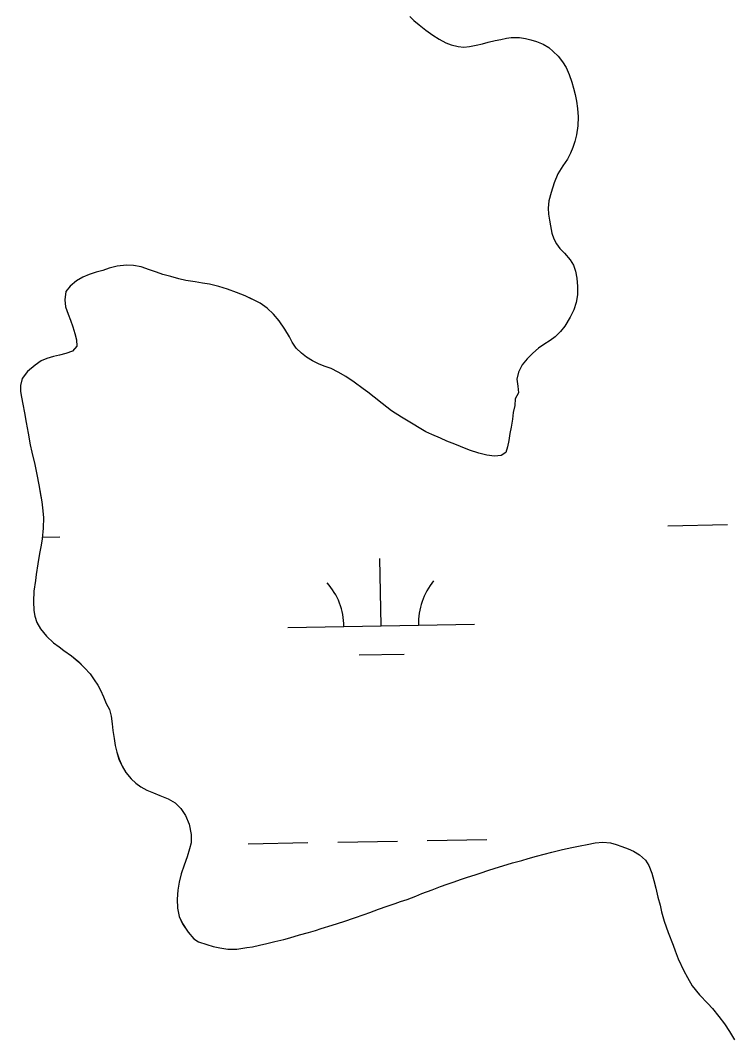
# Model space of a CAD drawing. Extents: x 3925854 to 3964121, y 224593 to 250589.
# Drawn here: x 3940026 to 3940409, y 245992 to 246537 of the extents above; entities that cross this region are included whole.
import ezdxf

# ---------------------------------------------------------------- set-up
doc = ezdxf.new("R2010")
doc.units = 0
doc.layers.add('V-TOPO-SHOR', color=7, linetype='Continuous')
doc.layers.add('V-WETL-SWMP', color=7, linetype='Continuous')

msp = doc.modelspace()

# ---------------------------------------------------------------- linework, layer by layer
at = {"layer": 'V-TOPO-SHOR'}
for points in [[(3940234.561, 246538.896), (3940236.722, 246536.762), (3940239.419, 246534.366), (3940243.103, 246531.525), (3940246.788, 246528.777), (3940250.29, 246526.651), (3940253.79, 246524.796), (3940256.571, 246523.651), (3940260.421, 246522.69), (3940263.465, 246522.44), (3940266.504, 246522.729), (3940269.985, 246523.555), (3940273.381, 246524.204), (3940276.416, 246525.027), (3940280.256, 246525.945), (3940283.293, 246526.59), (3940286.24, 246527.235), (3940288.833, 246527.519), (3940293.306, 246527.636), (3940296.437, 246527.12), (3940299.395, 246526.334), (3940302.44, 246525.457), (3940306.028, 246524.05), (3940308.902, 246522.279), (3940311.24, 246520.147), (3940313.94, 246517.57), (3940316.285, 246514.543), (3940318.269, 246511.516), (3940319.813, 246507.769), (3940321.269, 246503.752), (3940322.275, 246500.449), (3940323.19, 246497.148), (3940323.84, 246493.484), (3940324.401, 246489.552), (3940324.696, 246485.171), (3940324.458, 246480.34), (3940323.862, 246475.506), (3940322.992, 246471.834), (3940321.937, 246468.607), (3940320.614, 246465.647), (3940318.937, 246462.506), (3940316.545, 246458.823)], [(3940316.545, 246458.823), (3940313.888, 246454.514), (3940311.861, 246449.761), (3940310.194, 246444.653), (3940309.059, 246440.084), (3940308.635, 246436.146), (3940308.836, 246433.017), (3940309.303, 246429.711), (3940309.86, 246426.674), (3940310.597, 246422.832), (3940311.691, 246419.799), (3940313.051, 246417.034), (3940314.853, 246414.63), (3940317.374, 246412.051), (3940320.348, 246408.584), (3940322.154, 246405.643), (3940323.248, 246402.43), (3940323.987, 246398.678), (3940324.372, 246394.297), (3940324.401, 246389.826), (3940323.711, 246385.708), (3940322.304, 246381.851), (3940320.36, 246377.905), (3940317.53, 246372.967), (3940315.312, 246370.182), (3940312.467, 246367.3), (3940309.618, 246365.316), (3940306.233, 246363.147), (3940303.472, 246361.253), (3940300.447, 246358.639), (3940297.425, 246355.58), (3940294.674, 246352.254), (3940292.731, 246348.395), (3940291.858, 246344.721), (3940292.329, 246340.969), (3940292.798, 246337.393), (3940290.941, 246334.162), (3940290.695, 246330.584), (3940289.915, 246326.731), (3940289.491, 246323.152), (3940288.8, 246318.945), (3940288.106, 246315.629), (3940287.504, 246311.781), (3940286.9, 246308.377), (3940286.023, 246305.332), (3940283.441, 246303.796), (3940279.865, 246303.503), (3940275.837, 246304.015), (3940271.536, 246305.062), (3940266.518, 246306.641), (3940261.677, 246308.578), (3940258.627, 246309.811), (3940254.324, 246311.482), (3940250.914, 246312.981), (3940246.251, 246315.011), (3940243.114, 246316.422), (3940240.418, 246318.103), (3940235.393, 246321.024), (3940230.004, 246324.21), (3940224.706, 246327.665), (3940219.672, 246331.659), (3940215.359, 246335.03), (3940212.033, 246337.602), (3940209.426, 246339.554), (3940204.755, 246343.101), (3940200.173, 246346.114), (3940196.135, 246348.416), (3940192.276, 246350.269), (3940188.602, 246351.586), (3940185.553, 246352.909), (3940182.323, 246354.41), (3940179.091, 246356.358), (3940176.394, 246358.576), (3940173.604, 246361.33), (3940171.528, 246364.45), (3940169.99, 246367.3), (3940167.549, 246371.4), (3940164.569, 246375.855), (3940161.415, 246379.5), (3940157.997, 246382.699), (3940154.312, 246385.269), (3940150.366, 246387.213), (3940146.239, 246389.245), (3940141.578, 246391.004), (3940136.734, 246392.851), (3940132.165, 246394.254), (3940127.15, 246395.475), (3940123.478, 246395.989), (3940119.449, 246396.769), (3940114.436, 246397.451), (3940110.674, 246398.411), (3940106.373, 246399.548), (3940102.16, 246400.775), (3940098.666, 246402.004), (3940095.08, 246403.232), (3940090.509, 246404.725), (3940086.39, 246405.594), (3940082.722, 246405.659), (3940077.717, 246405.092), (3940073.431, 246403.992), (3940069.949, 246402.897)], [(3940069.949, 246402.897), (3940066.377, 246401.979), (3940062.63, 246400.703), (3940059.328, 246399.341), (3940055.853, 246397.263), (3940052.562, 246394.469), (3940050.165, 246391.504), (3940049.565, 246387.207), (3940050.036, 246383.363), (3940051.402, 246379.527), (3940052.676, 246376.226), (3940053.95, 246372.744), (3940055.046, 246369.084), (3940055.961, 246365.691), (3940055.984, 246362.293), (3940053.764, 246359.596), (3940050.106, 246358.32), (3940046.712, 246357.494), (3940043.585, 246356.759), (3940040.015, 246355.664), (3940036.892, 246354.392), (3940033.687, 246352.135), (3940029.593, 246348.801), (3940026.757, 246344.936), (3940025.794, 246341.262), (3940025.905, 246338.045), (3940026.372, 246335.005), (3940027.109, 246331.253), (3940027.945, 246326.609), (3940028.87, 246321.427), (3940029.98, 246315.709), (3940031.092, 246309.457), (3940031.922, 246305.526), (3940033.484, 246299.006), (3940034.59, 246293.646), (3940035.698, 246288.108), (3940036.442, 246283.82), (3940037.275, 246278.995), (3940037.744, 246275.779), (3940038.135, 246270.504), (3940037.99, 246264.868), (3940037.4, 246259.139), (3940036.886, 246255.738), (3940036.108, 246251.351), (3940035.25, 246245.801), (3940034.302, 246240.07), (3940033.874, 246236.759), (3940033.103, 246231.209), (3940032.782, 246225.571), (3940032.991, 246220.743), (3940033.548, 246217.704), (3940034.551, 246214.403), (3940036.63, 246211.017), (3940039.874, 246207.102), (3940043.475, 246203.546), (3940046.53, 246201.24), (3940049.135, 246199.379), (3940053.178, 246196.452), (3940057.045, 246193.257), (3940060.194, 246190.146), (3940063.166, 246186.945), (3940065.423, 246183.65), (3940067.229, 246180.799), (3940068.677, 246178.034), (3940070.31, 246174.469), (3940071.854, 246170.899), (3940073.484, 246167.69), (3940074.399, 246164.118), (3940075.051, 246160.098), (3940075.432, 246156.612), (3940075.995, 246152.322), (3940076.644, 246148.482), (3940077.471, 246144.908), (3940078.657, 246141.248), (3940080.291, 246137.502), (3940082.37, 246134.027), (3940085.164, 246130.556), (3940087.593, 246128.336), (3940090.38, 246126.296), (3940093.519, 246124.616), (3940097.108, 246123.117), (3940100.604, 246121.798), (3940105.087, 246119.949), (3940108.767, 246117.825), (3940111.827, 246114.802), (3940114.356, 246110.973), (3940116.172, 246106.422), (3940117.371, 246100.796), (3940117.309, 246096.413), (3940116.525, 246093.188), (3940115.12, 246088.887), (3940113.629, 246084.406), (3940112.048, 246079.833), (3940110.821, 246075.354), (3940110.135, 246070.967), (3940109.807, 246066.224), (3940109.926, 246061.395), (3940110.848, 246057.018), (3940112.75, 246053.094), (3940115.642, 246048.552), (3940118.706, 246044.904)], [(3940118.706, 246044.904), (3940121.309, 246043.401), (3940125.702, 246041.908), (3940129.106, 246040.855), (3940132.778, 246040.073), (3940136.896, 246039.473), (3940141.815, 246039.413), (3940147.087, 246040.251), (3940150.214, 246040.718), (3940153.966, 246041.638), (3940157.896, 246042.467), (3940162.183, 246043.479), (3940167.006, 246044.671), (3940170.129, 246045.584), (3940175.396, 246047.048), (3940180.22, 246048.33), (3940183.879, 246049.516), (3940186.914, 246050.43), (3940192.895, 246052.256), (3940199.143, 246054.264), (3940204.855, 246056.266), (3940210.03, 246058.087), (3940213.065, 246059.091), (3940217.794, 246060.819), (3940222.437, 246062.46), (3940226.629, 246063.918), (3940229.574, 246065.007), (3940233.056, 246066.103), (3940237.697, 246067.832), (3940240.996, 246069.193), (3940246.44, 246071.196), (3940250.99, 246072.925), (3940254.472, 246074.199), (3940258.22, 246075.563), (3940261.699, 246076.658), (3940265.359, 246077.934), (3940269.465, 246079.3), (3940272.769, 246080.396), (3940276.338, 246081.492), (3940280.176, 246082.768), (3940284.371, 246084.136), (3940289.55, 246085.688), (3940294.459, 246086.97), (3940297.853, 246088.066), (3940302.317, 246089.256), (3940306.514, 246090.265), (3940310.622, 246091.365), (3940316.338, 246092.743), (3940321.249, 246093.847), (3940325.716, 246094.771), (3940329.468, 246095.508), (3940333.754, 246096.34), (3940337.866, 246096.813), (3940342.075, 246096.303), (3940345.03, 246095.516), (3940348.078, 246094.464), (3940351.574, 246093.143), (3940354.445, 246091.91), (3940357.496, 246089.96), (3940360.734, 246087.029), (3940362.543, 246084.269), (3940364.177, 246080.074), (3940365.275, 246076.234), (3940366.284, 246072.038), (3940367.388, 246067.215), (3940368.578, 246062.929), (3940369.318, 246059.357), (3940370.778, 246054.446), (3940372.963, 246048.378), (3940375.601, 246041.509), (3940376.602, 246038.473), (3940378.329, 246034.279), (3940381.321, 246027.859), (3940383.221, 246024.203), (3940385.843, 246019.839), (3940389.72, 246015.032), (3940394.131, 246010.41), (3940396.652, 246007.741), (3940400.167, 246003.471), (3940403.054, 245999.463), (3940405.854, 245995.277), (3940408.563, 245990.913)]]:
    msp.add_lwpolyline(points, dxfattribs=at)
at = {"layer": 'V-WETL-SWMP'}
for p, q in [((3940236.721, 246536.763), (3940239.419, 246534.365)), ((3940239.419, 246534.365), (3940243.104, 246531.526)), ((3940243.104, 246531.526), (3940246.788, 246528.776)), ((3940246.788, 246528.776), (3940250.29, 246526.652)), ((3940250.29, 246526.652), (3940253.79, 246524.795)), ((3940273.381, 246524.203), (3940276.417, 246525.027)), ((3940276.417, 246525.027), (3940280.257, 246525.945)), ((3940280.257, 246525.945), (3940283.294, 246526.59)), ((3940283.294, 246526.59), (3940286.241, 246527.235)), ((3940286.241, 246527.235), (3940288.833, 246527.52)), ((3940288.833, 246527.52), (3940293.305, 246527.637)), ((3940293.305, 246527.637), (3940296.438, 246527.12)), ((3940296.438, 246527.12), (3940299.395, 246526.334)), ((3940299.395, 246526.334), (3940302.441, 246525.458)), ((3940302.441, 246525.458), (3940306.028, 246524.05)), ((3940253.79, 246524.795), (3940256.57, 246523.65)), ((3940256.57, 246523.65), (3940260.422, 246522.69)), ((3940260.422, 246522.69), (3940263.464, 246522.441)), ((3940263.464, 246522.441), (3940266.503, 246522.729)), ((3940266.503, 246522.729), (3940269.986, 246523.555)), ((3940269.986, 246523.555), (3940273.381, 246524.203)), ((3940306.028, 246524.05), (3940308.901, 246522.279)), ((3940308.901, 246522.279), (3940311.24, 246520.147)), ((3940311.24, 246520.147), (3940313.939, 246517.57)), ((3940313.939, 246517.57), (3940316.284, 246514.544)), ((3940316.284, 246514.544), (3940318.27, 246511.516)), ((3940318.27, 246511.516), (3940319.814, 246507.769)), ((3940319.814, 246507.769), (3940321.27, 246503.753)), ((3940321.27, 246503.753), (3940322.275, 246500.45)), ((3940322.275, 246500.45), (3940323.19, 246497.147)), ((3940323.19, 246497.147), (3940323.839, 246493.484)), ((3940323.839, 246493.484), (3940324.401, 246489.552)), ((3940324.401, 246489.552), (3940324.696, 246485.171)), ((3940324.696, 246485.171), (3940324.458, 246480.34)), ((3940324.458, 246480.34), (3940323.863, 246475.506)), ((3940322.991, 246471.834), (3940321.938, 246468.607)), ((3940323.863, 246475.506), (3940322.991, 246471.834)), ((3940320.615, 246465.647), (3940318.936, 246462.506)), ((3940321.938, 246468.607), (3940320.615, 246465.647)), ((3940318.936, 246462.506), (3940316.544, 246458.824)), ((3940313.888, 246454.515), (3940311.86, 246449.761)), ((3940316.544, 246458.824), (3940313.888, 246454.515)), ((3940311.86, 246449.761), (3940310.193, 246444.653)), ((3940310.193, 246444.653), (3940309.059, 246440.084)), ((3940309.059, 246440.084), (3940308.636, 246436.146)), ((3940308.636, 246436.146), (3940308.835, 246433.017)), ((3940308.835, 246433.017), (3940309.303, 246429.711)), ((3940309.303, 246429.711), (3940309.859, 246426.673)), ((3940309.859, 246426.673), (3940310.598, 246422.832)), ((3940310.598, 246422.832), (3940311.691, 246419.798)), ((3940311.691, 246419.798), (3940313.05, 246417.034)), ((3940313.05, 246417.034), (3940314.853, 246414.63)), ((3940314.853, 246414.63), (3940317.374, 246412.052)), ((3940317.374, 246412.052), (3940320.347, 246408.583)), ((3940077.717, 246405.092), (3940073.431, 246403.992)), ((3940082.722, 246405.66), (3940077.717, 246405.092)), ((3940086.39, 246405.594), (3940082.722, 246405.66)), ((3940090.509, 246404.725), (3940086.39, 246405.594)), ((3940320.347, 246408.583), (3940322.155, 246405.642)), ((3940322.155, 246405.642), (3940323.248, 246402.429)), ((3940062.629, 246400.704), (3940059.328, 246399.342)), ((3940066.378, 246401.98), (3940062.629, 246400.704)), ((3940069.95, 246402.897), (3940066.378, 246401.98)), ((3940073.431, 246403.992), (3940069.95, 246402.897)), ((3940095.08, 246403.233), (3940090.509, 246404.725)), ((3940098.666, 246402.004), (3940095.08, 246403.233)), ((3940102.161, 246400.774), (3940098.666, 246402.004)), ((3940106.373, 246399.548), (3940102.161, 246400.774)), ((3940110.673, 246398.412), (3940106.373, 246399.548)), ((3940323.248, 246402.429), (3940323.987, 246398.678)), ((3940052.562, 246394.47), (3940050.165, 246391.503)), ((3940055.853, 246397.263), (3940052.562, 246394.47)), ((3940059.328, 246399.342), (3940055.853, 246397.263)), ((3940114.436, 246397.452), (3940110.673, 246398.412)), ((3940119.449, 246396.768), (3940114.436, 246397.452)), ((3940123.478, 246395.988), (3940119.449, 246396.768)), ((3940127.149, 246395.474), (3940123.478, 246395.988)), ((3940132.165, 246394.254), (3940127.149, 246395.474)), ((3940136.735, 246392.851), (3940132.165, 246394.254)), ((3940323.987, 246398.678), (3940324.372, 246394.297)), ((3940324.372, 246394.297), (3940324.4, 246389.826)), ((3940050.165, 246391.503), (3940049.566, 246387.206)), ((3940141.577, 246391.004), (3940136.735, 246392.851)), ((3940146.239, 246389.244), (3940141.577, 246391.004)), ((3940154.313, 246385.27), (3940146.239, 246389.244)), ((3940324.4, 246389.826), (3940323.711, 246385.707)), ((3940049.566, 246387.206), (3940050.037, 246383.363)), ((3940050.037, 246383.363), (3940051.403, 246379.526)), ((3940157.996, 246382.699), (3940154.313, 246385.27)), ((3940323.711, 246385.707), (3940322.304, 246381.852)), ((3940051.403, 246379.526), (3940052.676, 246376.225)), ((3940161.415, 246379.501), (3940157.996, 246382.699)), ((3940164.568, 246375.854), (3940161.415, 246379.501)), ((3940320.361, 246377.905), (3940317.53, 246372.968)), ((3940322.304, 246381.852), (3940320.361, 246377.905)), ((3940052.676, 246376.225), (3940053.95, 246372.744)), ((3940053.95, 246372.744), (3940055.046, 246369.084)), ((3940167.548, 246371.4), (3940164.568, 246375.854)), ((3940317.53, 246372.968), (3940315.311, 246370.181)), ((3940055.046, 246369.084), (3940055.962, 246365.691)), ((3940169.989, 246367.301), (3940167.548, 246371.4)), ((3940171.527, 246364.449), (3940169.989, 246367.301)), ((3940312.467, 246367.301), (3940309.618, 246365.316)), ((3940315.311, 246370.181), (3940312.467, 246367.301)), ((3940055.983, 246362.293), (3940053.764, 246359.595)), ((3940055.962, 246365.691), (3940055.983, 246362.293)), ((3940173.604, 246361.331), (3940171.527, 246364.449)), ((3940176.394, 246358.576), (3940173.604, 246361.331)), ((3940306.233, 246363.148), (3940303.472, 246361.252)), ((3940309.618, 246365.316), (3940306.233, 246363.148)), ((3940043.586, 246356.759), (3940040.015, 246355.663)), ((3940046.712, 246357.494), (3940043.586, 246356.759)), ((3940050.105, 246358.32), (3940046.712, 246357.494)), ((3940053.764, 246359.595), (3940050.105, 246358.32)), ((3940179.091, 246356.357), (3940176.394, 246358.576)), ((3940182.323, 246354.41), (3940179.091, 246356.357)), ((3940300.447, 246358.639), (3940297.425, 246355.579)), ((3940303.472, 246361.252), (3940300.447, 246358.639)), ((3940033.687, 246352.135), (3940029.594, 246348.8)), ((3940036.893, 246354.391), (3940033.687, 246352.135)), ((3940040.015, 246355.663), (3940036.893, 246354.391)), ((3940185.552, 246352.91), (3940182.323, 246354.41)), ((3940188.601, 246351.587), (3940185.552, 246352.91)), ((3940192.277, 246350.269), (3940188.601, 246351.587)), ((3940294.674, 246352.253), (3940292.73, 246348.395)), ((3940297.425, 246355.579), (3940294.674, 246352.253)), ((3940026.756, 246344.937), (3940025.795, 246341.263)), ((3940029.594, 246348.8), (3940026.756, 246344.937)), ((3940196.134, 246348.415), (3940192.277, 246350.269)), ((3940200.174, 246346.114), (3940196.134, 246348.415)), ((3940204.754, 246343.102), (3940200.174, 246346.114)), ((3940292.73, 246348.395), (3940291.859, 246344.722)), ((3940025.795, 246341.263), (3940025.905, 246338.044)), ((3940209.427, 246339.554), (3940204.754, 246343.102)), ((3940212.033, 246337.603), (3940209.427, 246339.554)), ((3940291.859, 246344.722), (3940292.33, 246340.969)), ((3940292.33, 246340.969), (3940292.799, 246337.394)), ((3940025.905, 246338.044), (3940026.371, 246335.006)), ((3940026.371, 246335.006), (3940027.11, 246331.254)), ((3940215.359, 246335.03), (3940212.033, 246337.603)), ((3940219.673, 246331.658), (3940215.359, 246335.03)), ((3940290.941, 246334.162), (3940290.695, 246330.583)), ((3940292.799, 246337.394), (3940290.941, 246334.162)), ((3940027.11, 246331.254), (3940027.944, 246326.609)), ((3940224.707, 246327.665), (3940219.673, 246331.658)), ((3940290.695, 246330.583), (3940289.915, 246326.732)), ((3940027.944, 246326.609), (3940028.871, 246321.427)), ((3940230.005, 246324.21), (3940224.707, 246327.665)), ((3940235.392, 246321.024), (3940230.005, 246324.21)), ((3940289.49, 246323.152), (3940288.801, 246318.944)), ((3940289.915, 246326.732), (3940289.49, 246323.152)), ((3940028.871, 246321.427), (3940029.98, 246315.71)), ((3940240.419, 246318.104), (3940235.392, 246321.024)), ((3940243.113, 246316.421), (3940240.419, 246318.104)), ((3940288.801, 246318.944), (3940288.106, 246315.63)), ((3940029.98, 246315.71), (3940031.093, 246309.456)), ((3940246.252, 246315.01), (3940243.113, 246316.421)), ((3940250.915, 246312.982), (3940246.252, 246315.01)), ((3940254.324, 246311.483), (3940250.915, 246312.982)), ((3940288.106, 246315.63), (3940287.504, 246311.781)), ((3940031.093, 246309.456), (3940031.922, 246305.526)), ((3940258.627, 246309.811), (3940254.324, 246311.483)), ((3940261.676, 246308.578), (3940258.627, 246309.811)), ((3940266.518, 246306.64), (3940261.676, 246308.578)), ((3940286.899, 246308.378), (3940286.024, 246305.332)), ((3940287.504, 246311.781), (3940286.899, 246308.378)), ((3940031.922, 246305.526), (3940033.484, 246299.006)), ((3940271.536, 246305.062), (3940266.518, 246306.64)), ((3940275.836, 246304.016), (3940271.536, 246305.062)), ((3940279.864, 246303.504), (3940275.836, 246304.016)), ((3940283.44, 246303.795), (3940279.864, 246303.504)), ((3940286.024, 246305.332), (3940283.44, 246303.795)), ((3940033.484, 246299.006), (3940034.591, 246293.647)), ((3940034.591, 246293.647), (3940035.699, 246288.109)), ((3940035.699, 246288.109), (3940037.276, 246278.995)), ((3940037.276, 246278.995), (3940037.744, 246275.779)), ((3940037.744, 246275.779), (3940038.135, 246270.504)), ((3940038.135, 246270.504), (3940037.991, 246264.868)), ((3940037.991, 246264.868), (3940037.401, 246259.14)), ((3940372.796, 246266.179), (3940404.79, 246266.76)), ((3940037.401, 246259.14), (3940036.886, 246255.738)), ((3940037.498, 246260.082), (3940046.941, 246260.254)), ((3940036.886, 246255.738), (3940036.108, 246251.351)), ((3940036.108, 246251.351), (3940035.249, 246245.8)), ((3940219.152, 246212.635), (3940218.497, 246248.629)), ((3940035.249, 246245.8), (3940034.301, 246240.07)), ((3940033.874, 246236.758), (3940033.104, 246231.208)), ((3940034.301, 246240.07), (3940033.874, 246236.758)), ((3940033.104, 246231.208), (3940032.782, 246225.571)), ((3940032.782, 246225.571), (3940032.991, 246220.743)), ((3940032.991, 246220.743), (3940033.547, 246217.705)), ((3940033.547, 246217.705), (3940034.551, 246214.402)), ((3940034.551, 246214.402), (3940036.63, 246211.017)), ((3940036.63, 246211.017), (3940039.874, 246207.102)), ((3940169.16, 246211.726), (3940269.143, 246213.544)), ((3940039.874, 246207.102), (3940043.474, 246203.547)), ((3940043.474, 246203.547), (3940046.53, 246201.24)), ((3940046.53, 246201.24), (3940049.135, 246199.378)), ((3940049.135, 246199.378), (3940053.178, 246196.452)), ((3940053.178, 246196.452), (3940057.044, 246193.257)), ((3940057.044, 246193.257), (3940060.194, 246190.146)), ((3940207.434, 246196.988), (3940231.43, 246197.424)), ((3940060.194, 246190.146), (3940063.166, 246186.945)), ((3940063.166, 246186.945), (3940065.423, 246183.65)), ((3940065.423, 246183.65), (3940067.229, 246180.799)), ((3940067.229, 246180.799), (3940068.678, 246178.035)), ((3940068.678, 246178.035), (3940070.31, 246174.468)), ((3940070.31, 246174.468), (3940071.853, 246170.9)), ((3940071.853, 246170.9), (3940073.483, 246167.69)), ((3940073.483, 246167.69), (3940074.4, 246164.119)), ((3940074.4, 246164.119), (3940075.051, 246160.098)), ((3940075.051, 246160.098), (3940075.431, 246156.612)), ((3940075.431, 246156.612), (3940075.994, 246152.322)), ((3940075.994, 246152.322), (3940076.644, 246148.481)), ((3940076.644, 246148.481), (3940077.472, 246144.908)), ((3940077.472, 246144.908), (3940078.658, 246141.248)), ((3940078.658, 246141.248), (3940080.291, 246137.502)), ((3940080.291, 246137.502), (3940082.37, 246134.027)), ((3940082.37, 246134.027), (3940085.164, 246130.556)), ((3940085.164, 246130.556), (3940087.593, 246128.336)), ((3940087.593, 246128.336), (3940090.379, 246126.296)), ((3940090.379, 246126.296), (3940093.52, 246124.616)), ((3940093.52, 246124.616), (3940097.107, 246123.118)), ((3940097.107, 246123.118), (3940100.603, 246121.799)), ((3940100.603, 246121.799), (3940105.087, 246119.949)), ((3940105.087, 246119.949), (3940108.767, 246117.825)), ((3940108.767, 246117.825), (3940111.827, 246114.803)), ((3940111.827, 246114.803), (3940114.355, 246110.973)), ((3940114.355, 246110.973), (3940116.173, 246106.423)), ((3940116.173, 246106.423), (3940117.371, 246100.796)), ((3940117.371, 246100.796), (3940117.309, 246096.413)), ((3940117.309, 246096.413), (3940116.524, 246093.188)), ((3940147.854, 246095.887), (3940179.849, 246096.469)), ((3940195.846, 246096.76), (3940227.841, 246097.342)), ((3940243.838, 246097.632), (3940275.833, 246098.214)), ((3940321.249, 246093.847), (3940325.716, 246094.77)), ((3940325.716, 246094.77), (3940329.468, 246095.509)), ((3940329.468, 246095.509), (3940333.755, 246096.34)), ((3940333.755, 246096.34), (3940337.867, 246096.813)), ((3940337.867, 246096.813), (3940342.074, 246096.303)), ((3940342.074, 246096.303), (3940345.03, 246095.517)), ((3940345.03, 246095.517), (3940348.078, 246094.463)), ((3940348.078, 246094.463), (3940351.574, 246093.143)), ((3940115.12, 246088.886), (3940113.628, 246084.405)), ((3940116.524, 246093.188), (3940115.12, 246088.886)), ((3940297.852, 246088.065), (3940302.317, 246089.256)), ((3940302.317, 246089.256), (3940306.514, 246090.266)), ((3940306.514, 246090.266), (3940310.622, 246091.365)), ((3940310.622, 246091.365), (3940316.337, 246092.743)), ((3940316.337, 246092.743), (3940321.249, 246093.847)), ((3940351.574, 246093.143), (3940354.444, 246091.909)), ((3940354.444, 246091.909), (3940357.497, 246089.96)), ((3940357.497, 246089.96), (3940360.735, 246087.029)), ((3940113.628, 246084.405), (3940112.047, 246079.833)), ((3940280.176, 246082.767), (3940284.371, 246084.135)), ((3940284.371, 246084.135), (3940289.549, 246085.688)), ((3940289.549, 246085.688), (3940294.46, 246086.971)), ((3940294.46, 246086.971), (3940297.852, 246088.065)), ((3940360.735, 246087.029), (3940362.542, 246084.268)), ((3940362.542, 246084.268), (3940364.178, 246080.074)), ((3940112.047, 246079.833), (3940110.822, 246075.354)), ((3940261.7, 246076.659), (3940265.36, 246077.934)), ((3940265.36, 246077.934), (3940269.465, 246079.301)), ((3940269.465, 246079.301), (3940272.768, 246080.395)), ((3940272.768, 246080.395), (3940276.338, 246081.491)), ((3940276.338, 246081.491), (3940280.176, 246082.767)), ((3940364.178, 246080.074), (3940365.275, 246076.235)), ((3940110.822, 246075.354), (3940110.135, 246070.967)), ((3940246.44, 246071.196), (3940250.991, 246072.924)), ((3940250.991, 246072.924), (3940254.471, 246074.198)), ((3940254.471, 246074.198), (3940258.219, 246075.563)), ((3940258.219, 246075.563), (3940261.7, 246076.659)), ((3940365.275, 246076.235), (3940366.285, 246072.038)), ((3940110.135, 246070.967), (3940109.807, 246066.224)), ((3940233.056, 246066.104), (3940237.696, 246067.832)), ((3940237.696, 246067.832), (3940240.997, 246069.194)), ((3940240.997, 246069.194), (3940246.44, 246071.196)), ((3940366.285, 246072.038), (3940367.389, 246067.215)), ((3940367.389, 246067.215), (3940368.579, 246062.929)), ((3940109.807, 246066.224), (3940109.926, 246061.395)), ((3940217.795, 246060.82), (3940222.436, 246062.459)), ((3940222.436, 246062.459), (3940226.63, 246063.917)), ((3940226.63, 246063.917), (3940229.575, 246065.008)), ((3940229.575, 246065.008), (3940233.056, 246066.104)), ((3940368.579, 246062.929), (3940369.317, 246059.356)), ((3940109.926, 246061.395), (3940110.848, 246057.019)), ((3940110.848, 246057.019), (3940112.751, 246053.095)), ((3940199.143, 246054.264), (3940204.855, 246056.267)), ((3940204.855, 246056.267), (3940210.031, 246058.088)), ((3940210.031, 246058.088), (3940213.066, 246059.091)), ((3940213.066, 246059.091), (3940217.795, 246060.82)), ((3940369.317, 246059.356), (3940370.778, 246054.446)), ((3940112.751, 246053.095), (3940115.642, 246048.552)), ((3940186.914, 246050.43), (3940192.895, 246052.257)), ((3940192.895, 246052.257), (3940199.143, 246054.264)), ((3940370.778, 246054.446), (3940372.963, 246048.378)), ((3940115.642, 246048.552), (3940118.705, 246044.904)), ((3940167.005, 246044.671), (3940170.13, 246045.585)), ((3940170.13, 246045.585), (3940175.397, 246047.049)), ((3940175.397, 246047.049), (3940180.219, 246048.331)), ((3940180.219, 246048.331), (3940183.879, 246049.517)), ((3940183.879, 246049.517), (3940186.914, 246050.43)), ((3940372.963, 246048.378), (3940375.6, 246041.508)), ((3940118.705, 246044.904), (3940121.309, 246043.4)), ((3940121.309, 246043.4), (3940125.701, 246041.907)), ((3940125.701, 246041.907), (3940129.106, 246040.855)), ((3940129.106, 246040.855), (3940132.778, 246040.073)), ((3940132.778, 246040.073), (3940136.896, 246039.473)), ((3940141.816, 246039.414), (3940147.087, 246040.252)), ((3940147.087, 246040.252), (3940150.215, 246040.719)), ((3940150.215, 246040.719), (3940153.966, 246041.637)), ((3940153.966, 246041.637), (3940157.896, 246042.467)), ((3940157.896, 246042.467), (3940162.183, 246043.478)), ((3940162.183, 246043.478), (3940167.005, 246044.671)), ((3940375.6, 246041.508), (3940376.603, 246038.473)), ((3940136.896, 246039.473), (3940141.816, 246039.414)), ((3940376.603, 246038.473), (3940378.329, 246034.28)), ((3940378.329, 246034.28), (3940381.32, 246027.859)), ((3940381.32, 246027.859), (3940383.222, 246024.204)), ((3940383.222, 246024.204), (3940385.843, 246019.838)), ((3940385.843, 246019.838), (3940389.719, 246015.033)), ((3940389.719, 246015.033), (3940394.131, 246010.409)), ((3940394.131, 246010.409), (3940396.652, 246007.742)), ((3940396.652, 246007.742), (3940400.167, 246003.471)), ((3940400.167, 246003.471), (3940403.054, 245999.464)), ((3940403.054, 245999.464), (3940405.853, 245995.278)), ((3940405.853, 245995.278), (3940408.563, 245990.912))]:
    msp.add_line(p, q, dxfattribs=at)
for centre, start, end in [((3940274.377, 246214.114), 140.26988, 181.81353), ((3940163.909, 246212.105), 0.26988, 41.81354)]:
    msp.add_arc(centre, 35.246, start, end, dxfattribs=at)

doc.saveas('drawing.dxf')
